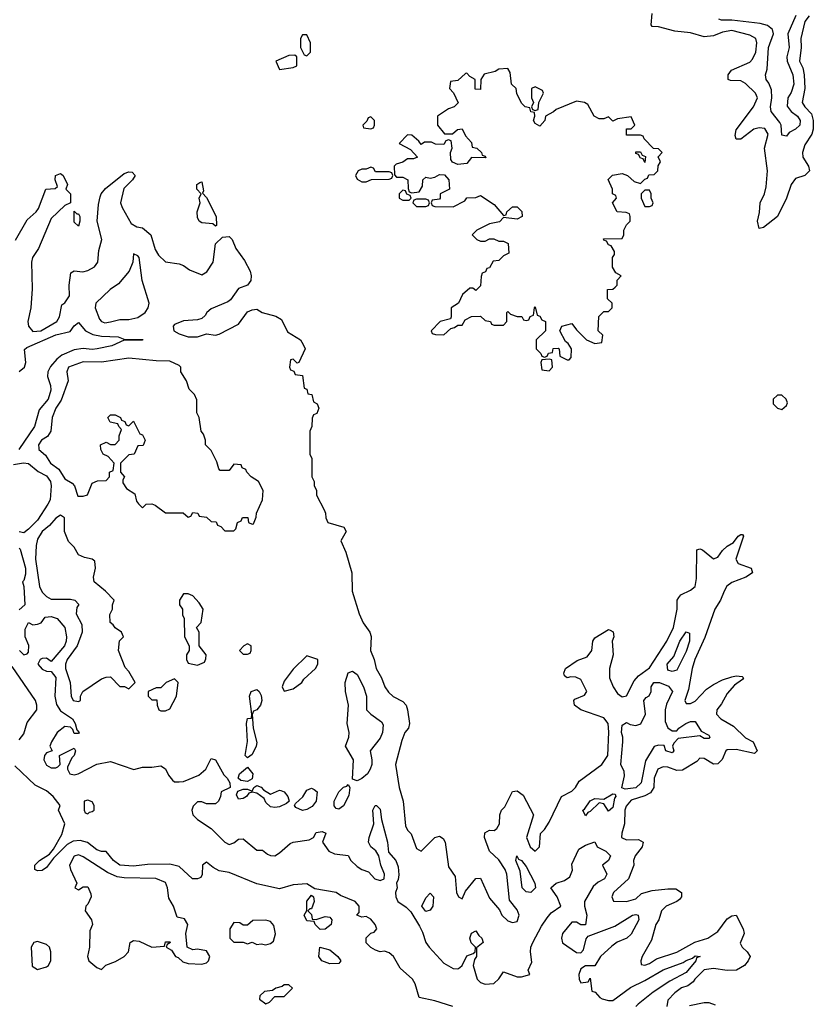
# Model space of a CAD drawing. Header units: inches. Extents: x 2601682 to 2755810, y 449311 to 584050.
# Tile 283 of 505: x 2675112 to 2678587, y 473040 to 477352. Entities that reach past the tile are written whole.
import ezdxf

# ---------------------------------------------------------------- set-up
doc = ezdxf.new("R2010")
doc.units = ezdxf.units.IN
doc.header["$MEASUREMENT"] = 0
doc.layers.add('C6477', color=7, linetype='Continuous')

msp = doc.modelspace()

# ---------------------------------------------------------------- linework, layer by layer
at = {"layer": 'C6477', "color": 2}
for points, elevation in [([(2678570, 477369.3), (2678550, 477344), (2678532.7, 477270), (2678534.9, 477230), (2678527.4, 477170), (2678541.3, 477141.3), (2678547.2, 477110), (2678550.6, 477050), (2678539.3, 476990), (2678550.6, 476970), (2678579.1, 476939.1), (2678587.4, 476910), (2678587.3, 476872.7), (2678581.6, 476850), (2678550, 476804), (2678540.5, 476770), (2678542, 476750), (2678566.8, 476710), (2678570.8, 476690), (2678550.6, 476669.4), (2678510, 476656), (2678490.6, 476630), (2678470.5, 476570), (2678430.4, 476489.6), (2678370, 476442), (2678350, 476438), (2678342.7, 476470), (2678352, 476508), (2678354.5, 476550), (2678374, 476590), (2678380.5, 476619.5), (2678386.3, 476690), (2678374, 476790), (2678389.5, 476850), (2678374.9, 476874.9), (2678350, 476878.7), (2678327.2, 476872.8), (2678270, 476829.4), (2678249.3, 476829.3), (2678244.8, 476844.8), (2678249.6, 476870), (2678325.6, 476970), (2678343.7, 477010), (2678334, 477030), (2678290, 477072.3), (2678270, 477084.5), (2678225.1, 477085.1), (2678215.3, 477090), (2678214, 477110), (2678229.7, 477130.3), (2678310, 477166.4), (2678321.5, 477178.6), (2678335.4, 477210), (2678340.5, 477250), (2678335.1, 477270), (2678310, 477284.2), (2678230, 477305.1), (2678190, 477296.9), (2678150, 477282), (2678110, 477276.9), (2678050, 477294), (2677981.1, 477301.1), (2677910, 477320.9), (2677882, 477322), (2677878, 477330), (2677881.5, 477378.5)], 6), ([(2678510.3, 477370), (2678476.4, 477290), (2678481.7, 477230), (2678471.7, 477190), (2678473.1, 477170), (2678497.3, 477110), (2678501.5, 477070), (2678490, 477032.7), (2678476.5, 477010), (2678473.5, 476973.5), (2678490.2, 476950.2), (2678518, 476930), (2678530.3, 476910), (2678527.7, 476890), (2678510, 476872.3), (2678482.4, 476857.6), (2678470, 476842), (2678450, 476846), (2678446, 476890), (2678441.1, 476901.1), (2678402.7, 476950), (2678399.5, 476970), (2678405.7, 477010), (2678404.1, 477044.1), (2678393.3, 477073.3), (2678380.9, 477090), (2678378.4, 477110), (2678385.1, 477134.9), (2678391.6, 477230), (2678413.2, 477290), (2678409.3, 477309.3), (2678386.6, 477326.6), (2678355.1, 477335.1), (2678230.3, 477349.7), (2678186, 477350), (2678173.6, 477353.6)], 2), ([(2675093.4, 476386.6), (2675145.1, 476474.9), (2675184, 476510), (2675194.5, 476525.5), (2675226, 476610), (2675267.3, 476612.7), (2675278, 476622), (2675268, 476650), (2675268.7, 476670), (2675290, 476678), (2675302, 476670), (2675322, 476630), (2675314, 476610), (2675334, 476590), (2675334, 476550), (2675310, 476538), (2675250, 476482), (2675194, 476350), (2675168, 476310), (2675163.8, 476290), (2675167, 476173), (2675160.3, 476090), (2675147.2, 476030), (2675150.5, 476010), (2675170, 475986.7), (2675204, 475990), (2675275.1, 476030), (2675286, 476050), (2675297.2, 476102.8), (2675310, 476111.3), (2675330, 476142), (2675329, 476190), (2675336.4, 476243.6), (2675350, 476252), (2675387.9, 476247.9), (2675410, 476253), (2675439.5, 476270), (2675453.6, 476290), (2675458.9, 476341.1), (2675471.5, 476390), (2675451.8, 476470), (2675457, 476543), (2675464.1, 476575.9), (2675469.2, 476590), (2675487.5, 476612.5), (2675570, 476679.1), (2675590, 476686), (2675604.7, 476684.7), (2675618, 476670), (2675606, 476650), (2675567.7, 476612.3), (2675554, 476550), (2675560.7, 476530), (2675599.6, 476459.6), (2675625.4, 476445.4), (2675650, 476441), (2675686, 476410), (2675704.9, 476344.9), (2675720.5, 476320.5), (2675750, 476291), (2675810, 476282.8), (2675830, 476274.8), (2675855.9, 476255.9), (2675910, 476234.8), (2675932.1, 476247.9), (2675959.3, 476290), (2675969.1, 476370.9), (2676000.4, 476399.6), (2676030, 476402), (2676042, 476390), (2676058, 476350), (2676096.8, 476296.8), (2676121, 476250), (2676126, 476230), (2676124.7, 476210), (2676110, 476188.7), (2676070, 476175.3), (2676035.2, 476124.8), (2676023.4, 476116.6), (2675950, 476085.2), (2675931, 476070), (2675924, 476056), (2675910, 476044), (2675890, 476038), (2675830, 476033.6), (2675790, 476017.2), (2675784, 476010), (2675787.3, 475990), (2675810, 475976.3), (2675850, 475962.4), (2675890, 475963), (2675930, 475976), (2675970, 475970.8), (2675985.6, 475974.4), (2676070, 476018), (2676110, 476072), (2676130, 476082), (2676150, 476084.7), (2676174, 476070), (2676233.7, 476053.7), (2676258.8, 476038.8), (2676285.4, 475985.4), (2676342, 475950), (2676354, 475930), (2676362, 475910), (2676334, 475850), (2676327.3, 475847.3), (2676310, 475866), (2676298, 475862), (2676294, 475830), (2676298, 475818), (2676312.7, 475812.7), (2676318, 475798), (2676350, 475794), (2676358, 475738), (2676370, 475734), (2676374, 475714), (2676392, 475710), (2676398, 475678), (2676414, 475670), (2676422, 475650), (2676412.7, 475627.3), (2676398, 475622), (2676392.7, 475607.3), (2676392, 475570), (2676382, 475550), (2676382, 475450), (2676392, 475430), (2676392, 475350), (2676402, 475330), (2676402, 475310), (2676411.6, 475291.6), (2676412, 475270), (2676445.4, 475205.4), (2676451.1, 475191.1), (2676452, 475170), (2676462, 475150), (2676532, 475130), (2676542, 475110), (2676518, 475070), (2676540.7, 475020.7), (2676566.8, 474930), (2676568, 474850), (2676599.1, 474750), (2676616, 474710), (2676644.7, 474670), (2676650.9, 474650.9), (2676647.7, 474590), (2676664.9, 474550), (2676673.4, 474510), (2676696.3, 474470), (2676710.7, 474430), (2676726.6, 474406.6), (2676748, 474388), (2676790, 474366.8), (2676804, 474350), (2676810.6, 474330), (2676818.8, 474270), (2676814.8, 474250), (2676798.8, 474230), (2676785.4, 474194.6), (2676757.3, 474090), (2676774, 473990), (2676790.6, 473930), (2676801.4, 473821.4), (2676810, 473802), (2676826, 473786), (2676850, 473722), (2676870, 473711.3), (2676930, 473771), (2676950, 473776), (2676966.8, 473766.8), (2676974.8, 473750), (2676990, 473642), (2677019.6, 473599.6), (2677024.7, 473530), (2677034, 473510), (2677050, 473502), (2677064, 473536), (2677108.9, 473591.1), (2677130, 473592), (2677170, 473504.7), (2677213.4, 473453.4), (2677222.8, 473430), (2677250, 473406), (2677270, 473398), (2677290, 473402), (2677299.3, 473430), (2677290, 473454), (2677256.5, 473496.5), (2677245.2, 473610), (2677238, 473630), (2677210, 473673.2), (2677168.7, 473710), (2677148, 473770), (2677148.4, 473791.6), (2677170, 473802), (2677190, 473801), (2677202, 473810), (2677212.7, 473830), (2677214, 473870), (2677222, 473890), (2677235.9, 473904.1), (2677270, 473971.3), (2677290, 473974.8), (2677316.5, 473956.5), (2677362, 473870), (2677331, 473770), (2677347.3, 473730), (2677370, 473711.3), (2677388.7, 473730), (2677392.5, 473787.5), (2677410, 473806), (2677430, 473838), (2677485.2, 473950), (2677530, 473974), (2677546, 473990), (2677562.7, 474017.3), (2677660.9, 474090), (2677687.8, 474130), (2677692.2, 474232.2), (2677689.6, 474270), (2677670, 474294), (2677569.7, 474329.7), (2677542, 474350), (2677539, 474370), (2677543.7, 474376.3), (2677585.6, 474394.4), (2677596, 474410), (2677570, 474462.7), (2677546.8, 474473.2), (2677526, 474474), (2677509.1, 474469.1), (2677498, 474478), (2677495.3, 474490), (2677502, 474510), (2677553.8, 474546.2), (2677597.6, 474562.4), (2677617, 474590), (2677621.2, 474630), (2677630, 474644.7), (2677690, 474681), (2677698, 474678), (2677710.6, 474670.6), (2677714, 474650), (2677707.3, 474630), (2677710.5, 474570), (2677694.4, 474510), (2677694.4, 474470), (2677710.4, 474430), (2677730, 474400.5), (2677750, 474386.4), (2677770, 474390.7), (2677803.3, 474456.7), (2677821.2, 474478.8), (2677870, 474513.4), (2677945.6, 474630), (2677975.1, 474690), (2677991.3, 474770), (2677991.8, 474810), (2677998, 474822), (2678007, 474833), (2678050, 474853), (2678069.6, 474870.4), (2678075.6, 474904.4), (2678078, 475030), (2678090, 475034), (2678102, 475030), (2678150, 474990.8), (2678170, 474998.8), (2678190, 475026.8), (2678210, 475046.8), (2678237.5, 475062.5), (2678258, 475090), (2678270, 475098), (2678276.9, 475096.9), (2678282, 475090), (2678247.7, 474990), (2678258, 474970), (2678316, 474950), (2678321, 474930), (2678292, 474910), (2678230, 474887), (2678209, 474871), (2678197.1, 474850), (2678180.4, 474810), (2678156.4, 474770), (2678112.9, 474647.1), (2678068.9, 474550), (2678056.5, 474510), (2678041.4, 474418.6), (2678024.9, 474370), (2678030, 474358), (2678050, 474357.3), (2678070, 474368.2), (2678119.7, 474420.3), (2678150, 474440.4), (2678190, 474460.5), (2678230, 474474), (2678250, 474478.8), (2678275.3, 474475.3), (2678282, 474470), (2678276.9, 474463.1), (2678242.5, 474437.5), (2678210, 474401.2), (2678184.7, 474355.3), (2678164.9, 474330), (2678163, 474310), (2678182.8, 474290), (2678238, 474258), (2678290, 474206.8), (2678324.7, 474190), (2678342, 474150), (2678330, 474138), (2678250, 474156.2), (2678210, 474154.5), (2678204, 474150), (2678188.4, 474111.6), (2678170, 474092.7), (2678150, 474092.3), (2678110, 474117.2), (2678090, 474118), (2678077.1, 474102.9), (2678014.3, 474065.7), (2677990, 474064.2), (2677950, 474078.9), (2677930, 474080.5), (2677906.7, 474070), (2677890.4, 474030), (2677888.8, 473990), (2677874.5, 473965.5), (2677850, 473952.4), (2677790, 473934), (2677768.3, 473908.3), (2677761.7, 473890), (2677761.1, 473830), (2677748.7, 473790), (2677747.7, 473770), (2677770, 473760.4), (2677821.6, 473761.6), (2677842.8, 473750), (2677837.3, 473730), (2677808, 473690), (2677800.7, 473670), (2677801, 473650), (2677778.8, 473590), (2677712, 473530), (2677704.7, 473510), (2677712, 473492), (2677770, 473490.8), (2677810, 473502), (2677834.9, 473525.1), (2677881.7, 473538.3), (2677950, 473546.4), (2677985.8, 473545.8), (2678010.8, 473530), (2678010.6, 473510), (2678001.1, 473498.9), (2677990.4, 473489.6), (2677942.8, 473470), (2677923, 473450), (2677910.7, 473410), (2677897.3, 473390), (2677878.5, 473321.5), (2677838, 473250), (2677832, 473230), (2677834, 473214), (2677850, 473212), (2677870, 473218.8), (2677900.5, 473239.5), (2677990, 473268.7), (2678068.4, 473311.6), (2678125.2, 473330), (2678170, 473359.1), (2678210, 473414), (2678230, 473426.8), (2678250, 473430.8), (2678280.7, 473370), (2678284.9, 473350), (2678267.5, 473307.5), (2678276, 473290), (2678298, 473270), (2678310.8, 473250), (2678302.8, 473230), (2678286.8, 473210), (2678250.4, 473189.6), (2678210, 473187.8), (2678150, 473196.9), (2678110, 473191.2), (2678068.2, 473150), (2678062, 473138), (2678038.4, 473121.6), (2678010, 473111.6), (2677981, 473090), (2677950, 473058), (2677946, 473030)], 6), ([(2675110, 475811), (2675132.7, 475830), (2675139.5, 475850), (2675132.9, 475907.1), (2675142.9, 475917.1), (2675270, 475972.4), (2675332.8, 475987.2), (2675350, 476011.3), (2675370, 476026), (2675400.7, 475990), (2675433, 475973), (2675470, 475966), (2675543.6, 475963.6), (2675572, 475952), (2675651.6, 475951.6), (2675650, 475948.7), (2675570, 475949), (2675515.6, 475924.4), (2675452, 475910), (2675430, 475907.2), (2675390, 475911.5), (2675350, 475906), (2675297.1, 475882.9), (2675275.1, 475864.9), (2675247.1, 475832.9), (2675234.9, 475810), (2675233.7, 475790), (2675246.7, 475750), (2675248.5, 475730), (2675237.4, 475690), (2675197.1, 475642.9), (2675177.1, 475570), (2675108.2, 475470)], 2), ([(2675084.7, 475404.7), (2675129.4, 475410.6), (2675150, 475407.7), (2675192.8, 475372.8), (2675230, 475353.7), (2675246.7, 475330), (2675250.3, 475310), (2675244.9, 475250), (2675235.3, 475230), (2675190, 475160.7), (2675150, 475120.7), (2675130, 475105.2), (2675110, 475108.7)], 2), ([(2675110, 475038), (2675113.4, 475033.4), (2675137.4, 474950), (2675136.9, 474923.1), (2675130, 474895.3), (2675124.7, 474890), (2675130.4, 474870), (2675134, 474790), (2675110, 474768)], 2), ([(2675110.8, 474590), (2675130, 474570.8), (2675144.7, 474575.3), (2675150, 474582), (2675151.9, 474611.9), (2675135.3, 474650), (2675136.4, 474683.6), (2675150, 474712), (2675170, 474702), (2675190, 474704.7), (2675206, 474710), (2675224, 474736), (2675250, 474738.8), (2675276, 474730), (2675310, 474690.8), (2675316.4, 474650), (2675315.3, 474630), (2675307.7, 474610), (2675250, 474542), (2675230, 474555.3), (2675210, 474554), (2675202, 474550), (2675191.3, 474530), (2675210, 474507.3), (2675230, 474498.8), (2675250, 474498), (2675270, 474470.8), (2675265.8, 474390), (2675273.2, 474353.2), (2675290, 474324.9), (2675342.8, 474290), (2675354.8, 474270), (2675362, 474242), (2675372, 474230), (2675370, 474226), (2675350, 474226), (2675344, 474244), (2675334, 474254), (2675310, 474257.2), (2675276, 474230), (2675251, 474190), (2675244.7, 474170), (2675254, 474150), (2675230, 474142), (2675221, 474130), (2675218, 474110), (2675230, 474086.7), (2675250, 474075.8), (2675270, 474075.5), (2675279.7, 474080.3), (2675289.3, 474090), (2675286, 474130), (2675350, 474162), (2675356, 474150), (2675351, 474130), (2675340.7, 474119.3), (2675321.4, 474078.6), (2675320.7, 474070), (2675331.3, 474050), (2675350, 474044.9), (2675368.7, 474050), (2675450, 474091), (2675510, 474102.8), (2675611.8, 474068.2), (2675650, 474079.1), (2675690, 474078), (2675730, 474084), (2675750, 474070.8), (2675763, 474043), (2675781.1, 474021.1), (2675790, 474014.8), (2675810, 474014), (2675830, 474016.3), (2675896.9, 474043.1), (2675927, 474070), (2675950, 474116), (2675970, 474110.8), (2676005.5, 474045.5), (2676021, 474030), (2676032, 474010), (2676034, 473990), (2675994, 473970), (2675992, 473950), (2675982, 473930), (2675970, 473918), (2675930, 473918), (2675910, 473926), (2675890, 473926), (2675871.6, 473908.4), (2675866, 473890), (2675870.8, 473870), (2675890.8, 473850), (2675950.3, 473810.4), (2676010, 473750.7), (2676030, 473740.5), (2676050, 473747.3), (2676070, 473762.8), (2676090, 473764), (2676150, 473714.8), (2676174.8, 473714.8), (2676196.9, 473696.9), (2676211, 473691), (2676230, 473690.8), (2676250, 473702.8), (2676295.9, 473744.1), (2676310, 473750.7), (2676380.2, 473759.8), (2676398, 473770), (2676410, 473792), (2676436.9, 473796.9), (2676452, 473790), (2676438, 473750), (2676466, 473710), (2676490, 473698.8), (2676550, 473692), (2676562.8, 473670), (2676590, 473644), (2676610, 473630.7), (2676639.9, 473619.9), (2676667.3, 473590), (2676690, 473582), (2676708.7, 473590), (2676709, 473610), (2676693.2, 473650), (2676685.2, 473690), (2676672.1, 473712.1), (2676649, 473730), (2676639.3, 473750), (2676642, 473770), (2676662.7, 473830), (2676658, 473890), (2676669.3, 473910.7), (2676674, 473910), (2676690, 473894), (2676696, 473850), (2676722, 473750), (2676726.8, 473706.8), (2676758.8, 473670), (2676770, 473642), (2676772.8, 473607.2), (2676770, 473586), (2676762, 473570), (2676764.7, 473550), (2676758, 473530), (2676758.8, 473510), (2676768.2, 473490), (2676804.7, 473464.7), (2676824.4, 473444.4), (2676862.9, 473382.9), (2676876.5, 473356.5), (2676890, 473310.8), (2676904.9, 473290), (2676970, 473220.5), (2677010, 473196.3), (2677030, 473194.8), (2677039.5, 473200.5), (2677049, 473210), (2677070, 473252), (2677098, 473262), (2677106, 473270), (2677108, 473290), (2677089.2, 473309.2), (2677084, 473330), (2677090, 473351.3), (2677110, 473362), (2677122, 473342), (2677136, 473330), (2677142, 473310), (2677112.7, 473287.3), (2677112, 473250), (2677103.6, 473236.4), (2677098, 473210), (2677116, 473150), (2677130, 473136), (2677150, 473128.2), (2677188.9, 473131.1), (2677210, 473152), (2677230, 473182), (2677290, 473161), (2677310, 473161), (2677346, 473170), (2677339, 473190), (2677355.1, 473224.9), (2677349.5, 473270), (2677351.1, 473290), (2677359.7, 473310), (2677397.8, 473382.2), (2677422, 473418), (2677439.6, 473440.4), (2677482, 473470), (2677465.2, 473510), (2677438, 473550), (2677462, 473570), (2677498, 473582), (2677521.2, 473598.8), (2677532.9, 473627.1), (2677530, 473654), (2677560.7, 473719.3), (2677590, 473737.3), (2677630, 473751), (2677641, 473730), (2677678.8, 473710), (2677699.1, 473690), (2677690.3, 473669.7), (2677664.7, 473650), (2677682.8, 473610), (2677673.4, 473590), (2677644.7, 473575.3), (2677624.1, 473555.9), (2677584.7, 473490), (2677584.7, 473470), (2677596.3, 473430), (2677590, 473388), (2677570, 473388), (2677550, 473399), (2677530, 473399), (2677488.5, 473350), (2677484.4, 473330), (2677488.8, 473308.8), (2677550, 473267.3), (2677570, 473266), (2677581.2, 473278.8), (2677592.7, 473327.3), (2677600.9, 473339.1), (2677718, 473382), (2677795.3, 473430), (2677810, 473433.7), (2677821, 473430), (2677823, 473410), (2677790, 473347), (2677770.6, 473330), (2677727.9, 473312.1), (2677705.5, 473294.5), (2677654.8, 473250), (2677630, 473208), (2677590, 473208), (2677570, 473195.3), (2677561, 473170), (2677562, 473150), (2677570, 473134), (2677602, 473138), (2677610, 473154), (2677618, 473098), (2677632.7, 473092.7), (2677652, 473070), (2677663.5, 473063.5), (2677690, 473056), (2677710, 473056), (2677786.3, 473113.7), (2677850, 473144.4), (2677930, 473191.6), (2678017.6, 473222.4), (2678030, 473231.7), (2678058.4, 473241.6), (2678070, 473252.7), (2678092, 473250), (2678076, 473244), (2678073.4, 473230), (2678030, 473178.7), (2677958.9, 473141.1), (2677886.4, 473093.6), (2677819.9, 473040.1), (2677810.8, 473030)], 2), ([(2675110, 474198), (2675130, 474224.9), (2675145.3, 474274.7), (2675187.6, 474330), (2675187.6, 474350), (2675181.6, 474370), (2675078.8, 474518.8)], 2), ([(2677009.4, 473030), (2676930, 473055.1), (2676862, 473070), (2676843.7, 473130), (2676831.6, 473150), (2676778.9, 473198.9), (2676749.2, 473250), (2676730, 473266), (2676710, 473273.2), (2676690, 473269.2), (2676670, 473277.2), (2676649.4, 473289.4), (2676629.4, 473309.4), (2676630, 473331.3), (2676650, 473351), (2676664, 473356), (2676675.3, 473370), (2676669, 473390), (2676650, 473413.2), (2676630, 473424), (2676610, 473422), (2676588, 473430), (2676598, 473442), (2676598, 473470), (2676581.2, 473490), (2676516.5, 473516.5), (2676498, 473530), (2676405.2, 473545.2), (2676370, 473567), (2676310, 473563.5), (2676250, 473545.7), (2676150, 473567.3), (2676030, 473616.9), (2675985.2, 473625.2), (2675958.6, 473638.6), (2675930, 473662), (2675912, 473650), (2675911.3, 473608.7), (2675904.7, 473595.3), (2675890.6, 473589.4), (2675869, 473590), (2675810, 473643.7), (2675770, 473653.2), (2675671.6, 473651.6), (2675610, 473645.1), (2675550, 473649.7), (2675522.7, 473670), (2675490, 473709.2), (2675470.6, 473709.4), (2675450, 473716), (2675408.3, 473748.3), (2675377.1, 473757.1), (2675345.5, 473754.5), (2675319.9, 473740.1), (2675259.8, 473680.2), (2675230, 473639.3), (2675210, 473626), (2675190, 473624), (2675178, 473630), (2675179, 473650), (2675199, 473670), (2675242, 473698), (2675260.1, 473719.9), (2675296.6, 473783.4), (2675309.2, 473830), (2675282, 473890), (2675288.7, 473910), (2675258, 473950), (2675230, 473975.6), (2675180.4, 474000.4), (2675090, 474084)], 2), ([(2678045.2, 473034.8), (2678110, 473047.7), (2678130, 473047.7), (2678157.3, 473037.3)], 6)]:
    msp.add_lwpolyline(points, dxfattribs=dict(at, elevation=elevation))
for points, elevation in [([(2676370, 477286), (2676350, 477286), (2676342, 477270), (2676342, 477230), (2676358, 477198), (2676370, 477194), (2676386, 477210), (2676386, 477250)], 10), ([(2676316.4, 477196.4), (2676290, 477195.3), (2676234, 477170), (2676250, 477134), (2676310, 477142), (2676326, 477150), (2676326, 477190)], 10), ([(2677250, 477138), (2677210, 477135.3), (2677194.8, 477125.2), (2677146, 477114), (2677132, 477090), (2677130, 477046), (2677107.3, 477047.3), (2677106, 477090), (2677083.1, 477103.1), (2677070, 477118), (2677063.6, 477116.4), (2677030, 477086), (2676998, 477082), (2676994, 477050), (2677011.6, 477031.6), (2677031.6, 476988.4), (2677014, 476970), (2676990, 476962), (2676942, 476930), (2676942, 476890), (2676972.7, 476852.7), (2677007.3, 476852.7), (2677028.7, 476871.3), (2677050, 476874), (2677063.6, 476843.6), (2677090, 476814), (2677094, 476794), (2677114, 476790), (2677134, 476770), (2677138, 476758), (2677150, 476754), (2677152.7, 476747.3), (2677090, 476748), (2677070, 476722), (2677030, 476718), (2677008, 476728), (2677000.4, 476740.4), (2676998, 476770), (2677006, 476790), (2677002, 476822), (2676990, 476826), (2676978, 476822), (2676970, 476806), (2676932.7, 476807.3), (2676915.3, 476815.3), (2676884.7, 476815.3), (2676870, 476806), (2676860.4, 476820.4), (2676830, 476846), (2676810, 476848), (2676774, 476810), (2676823.6, 476783.6), (2676854, 476750), (2676836.9, 476743.1), (2676810, 476742), (2676790, 476728.7), (2676761, 476719), (2676752, 476710), (2676752.7, 476672.7), (2676762, 476662), (2676790, 476662), (2676811.1, 476651.1), (2676812.7, 476612.7), (2676818, 476598), (2676830, 476594), (2676862, 476598), (2676876.4, 476623.6), (2676878, 476650), (2676890, 476662), (2676910, 476658), (2676930, 476662), (2676950, 476674), (2676972.7, 476672.7), (2676992, 476650), (2676994, 476610), (2676954, 476590), (2676954, 476570), (2676950, 476566), (2676918, 476562), (2676914, 476550), (2676918, 476538), (2676930, 476534), (2677010, 476532), (2677062, 476558), (2677070, 476572), (2677110, 476574), (2677130, 476582), (2677190, 476542), (2677230, 476494), (2677242, 476498), (2677246, 476510), (2677270, 476532), (2677290, 476532), (2677311.6, 476511.6), (2677312, 476490), (2677290, 476478), (2677230, 476486), (2677212.7, 476467.3), (2677170, 476458), (2677114, 476430), (2677094, 476410), (2677114, 476390), (2677130, 476382), (2677150, 476382), (2677170, 476392), (2677188.4, 476391.6), (2677210, 476382), (2677230, 476382), (2677251.6, 476371.6), (2677254, 476330), (2677230, 476318), (2677210, 476298), (2677185.4, 476294.6), (2677170, 476266), (2677158, 476262), (2677152, 476248), (2677138, 476242), (2677132.7, 476227.3), (2677130, 476186), (2677110, 476166), (2677096.4, 476176.4), (2677083.6, 476176.4), (2677051.6, 476148.4), (2677034, 476110), (2677002, 476090), (2677002, 476050), (2676998, 476042), (2676954, 476030), (2676914, 475990), (2676918, 475978), (2676932.7, 475972.7), (2676970, 475972), (2677000.4, 475999.6), (2677016.4, 476003.6), (2677030, 476014), (2677050, 476014), (2677063.1, 476036.9), (2677090, 476052), (2677130, 476054), (2677150, 476034), (2677174, 476030), (2677178, 476018), (2677190, 476014), (2677230, 476014), (2677246, 476030), (2677246, 476070), (2677250, 476074), (2677262, 476062), (2677290, 476052), (2677311.6, 476051.6), (2677318, 476038), (2677330, 476034), (2677342, 476038), (2677348, 476052), (2677362, 476058), (2677366, 476090), (2677370, 476094), (2677378, 476058), (2677390, 476054), (2677398, 476038), (2677414, 476030), (2677414, 475990), (2677374, 475950), (2677374, 475910), (2677394, 475890), (2677398, 475878), (2677410, 475874), (2677422, 475878), (2677428.4, 475891.6), (2677446, 475894), (2677448.7, 475911.3), (2677470, 475914), (2677474, 475910), (2677478, 475878), (2677510, 475862), (2677518, 475862), (2677527.3, 475872.7), (2677528, 475910), (2677514.6, 475934.6), (2677502, 475942), (2677478, 475990), (2677486, 476010), (2677530, 476022), (2677550, 475994), (2677594, 475950), (2677630, 475934), (2677662, 475938), (2677666, 475970), (2677646, 475990), (2677648.4, 476051.6), (2677670, 476074), (2677690, 476074), (2677706, 476090), (2677706, 476110), (2677686, 476130), (2677686, 476170), (2677710, 476172), (2677719, 476181), (2677728, 476190), (2677728.4, 476211.6), (2677746, 476230), (2677723.1, 476243.1), (2677708.4, 476268.4), (2677708, 476310), (2677716.4, 476323.6), (2677716.4, 476336.4), (2677702, 476362), (2677690, 476366), (2677682, 476382), (2677670, 476386), (2677668, 476392), (2677750, 476394), (2677758, 476410), (2677758, 476430), (2677770, 476454), (2677786, 476470), (2677786, 476490), (2677782, 476502), (2677767.3, 476507.3), (2677728, 476510), (2677708.7, 476550), (2677726, 476570), (2677722, 476582), (2677708, 476590), (2677708, 476610), (2677688.4, 476651.6), (2677708.4, 476671.6), (2677750, 476678), (2677774, 476670), (2677803.6, 476643.6), (2677830, 476634), (2677850, 476654), (2677862, 476658), (2677867.3, 476672.7), (2677890, 476674), (2677906, 476690), (2677908.4, 476711.6), (2677918, 476730), (2677908, 476752), (2677926, 476770), (2677910, 476786), (2677887.3, 476787.3), (2677846, 476830), (2677842, 476842), (2677830, 476846), (2677770, 476846), (2677770, 476874), (2677790, 476874), (2677806, 476890), (2677790, 476926), (2677730, 476918), (2677710, 476908), (2677690, 476926), (2677670, 476918), (2677650, 476918), (2677628, 476930), (2677600.4, 476980.4), (2677586, 476990), (2677550, 476995.3), (2677461, 476959), (2677450, 476948), (2677414, 476930), (2677412, 476910), (2677390, 476886), (2677370, 476898), (2677362, 476910), (2677368, 476930), (2677366, 476946), (2677350, 476948), (2677346, 476966), (2677326, 476970), (2677310, 476986), (2677288.4, 477028.4), (2677286, 477050), (2677266, 477070), (2677260.4, 477120.4)], 10), ([(2677370, 477058), (2677354, 477050), (2677354, 477010), (2677362, 476990), (2677354, 476970), (2677358, 476958), (2677370, 476954), (2677382, 476958), (2677386, 476990), (2677406, 477030), (2677402, 477042)], 10), ([(2676650, 476926), (2676638, 476922), (2676632.7, 476907.3), (2676614, 476890), (2676618, 476878), (2676650, 476874), (2676662, 476878), (2676666, 476890), (2676666, 476910)], 10), ([(2677850, 476726), (2677842, 476742), (2677830, 476746), (2677822, 476762), (2677810, 476766), (2677810, 476774), (2677830, 476774), (2677838, 476758), (2677852.7, 476752.7)], 10), ([(2676650, 476706), (2676630, 476698), (2676610, 476698), (2676594, 476690), (2676582, 476670), (2676590, 476654), (2676610, 476642), (2676630, 476642), (2676652.7, 476652.7), (2676730, 476654), (2676742, 476658), (2676746, 476670), (2676742, 476682), (2676730, 476686), (2676670, 476686), (2676662, 476702)], 10), ([(2675970, 476448), (2675958, 476458), (2675910, 476462), (2675898, 476470), (2675890, 476486), (2675889, 476510), (2675902, 476550), (2675898, 476570), (2675906, 476590), (2675888, 476610), (2675888, 476630), (2675900.4, 476639.6), (2675910, 476642), (2675916.9, 476603.1), (2675912.7, 476592.7), (2675930, 476574), (2675972, 476490), (2675974, 476450)], 6), ([(2676790, 476606), (2676774, 476590), (2676774, 476570), (2676790, 476562), (2676810, 476562), (2676818, 476562), (2676826, 476570), (2676822, 476582), (2676807.3, 476587.3), (2676802, 476602)], 10), ([(2677870, 476606), (2677850, 476606), (2677834, 476590), (2677834, 476570), (2677850, 476534), (2677870, 476534), (2677882, 476538), (2677886, 476550), (2677878, 476570), (2677878, 476590)], 10), ([(2676890, 476566), (2676850, 476566), (2676838, 476562), (2676834, 476550), (2676850, 476534), (2676890, 476534), (2676902, 476538), (2676906, 476550), (2676902, 476562)], 10), ([(2675362, 476502), (2675370, 476502), (2675374.8, 476490), (2675376, 476470), (2675370, 476448), (2675350, 476466), (2675350, 476514)], 6), ([(2675610, 476326), (2675606.8, 476290), (2675591.3, 476250), (2675545.1, 476194.9), (2675507.7, 476170), (2675444.9, 476110), (2675443, 476090), (2675461.1, 476041.1), (2675470, 476030.7), (2675484.8, 476024.8), (2675510, 476028.8), (2675550, 476039.3), (2675590, 476039.3), (2675630, 476048.5), (2675660.9, 476070), (2675674.5, 476090), (2675679.5, 476110), (2675649, 476210), (2675635.3, 476310), (2675630, 476318)], 6), ([(2675590.6, 475869.4), (2675470, 475851.5), (2675390, 475854), (2675326, 475830), (2675318, 475810), (2675324.9, 475770), (2675294.2, 475685.8), (2675270.7, 475650), (2675254, 475610), (2675248, 475550), (2675233.2, 475526.8), (2675207.7, 475510), (2675194.8, 475490), (2675195.3, 475475.3), (2675196, 475470), (2675224.5, 475444.5), (2675247.3, 475410), (2675283.8, 475383.8), (2675310, 475341), (2675342, 475322), (2675351.3, 475310), (2675366, 475266), (2675390, 475264.7), (2675408.4, 475271.6), (2675430, 475322), (2675452.7, 475332.7), (2675490, 475334), (2675506, 475350), (2675506, 475370), (2675522, 475378), (2675526, 475410), (2675499, 475439), (2675478, 475450), (2675468, 475470), (2675466, 475490), (2675490, 475502), (2675510, 475492), (2675530, 475492), (2675548, 475510), (2675548, 475530), (2675558, 475558), (2675546, 475570), (2675542, 475582), (2675508.7, 475588.7), (2675498, 475610), (2675510, 475622), (2675530, 475622), (2675554, 475610), (2675558, 475598), (2675572.7, 475592.7), (2675578, 475578), (2675590, 475574), (2675610, 475594), (2675638, 475538), (2675650, 475534), (2675662, 475510), (2675652.7, 475487.3), (2675630, 475486), (2675614, 475450), (2675590, 475446), (2675554, 475410), (2675554, 475370), (2675571.3, 475350), (2675563.6, 475336.4), (2675563.6, 475323.6), (2675579.6, 475299.6), (2675616, 475276), (2675623.6, 475243.6), (2675631.6, 475231.6), (2675650, 475214), (2675666, 475230), (2675690, 475231.3), (2675705.4, 475225.4), (2675750, 475192), (2675827.3, 475192.7), (2675850, 475174), (2675862, 475178), (2675870, 475194), (2675891.6, 475191.6), (2675898, 475178), (2675930, 475174), (2675950, 475154), (2675972.7, 475152.7), (2675978, 475138), (2675992.7, 475132.7), (2676010, 475114), (2676050, 475114), (2676058, 475122), (2676066, 475150), (2676082, 475158), (2676088.4, 475171.6), (2676111.6, 475171.6), (2676114, 475150), (2676130, 475142), (2676135.3, 475144.7), (2676147.3, 475172.7), (2676148.4, 475191.6), (2676175.3, 475250), (2676178, 475290), (2676158, 475330), (2676126, 475350), (2676106, 475370), (2676102, 475382), (2676086, 475390), (2676082, 475402), (2676050, 475406), (2676030, 475378), (2675990, 475378), (2675984.7, 475384.7), (2675975.3, 475415.3), (2675950, 475466), (2675926, 475490), (2675926, 475510), (2675916.4, 475536.4), (2675906, 475550), (2675898, 475610), (2675888, 475630), (2675887.3, 475687.3), (2675878, 475710), (2675854.6, 475734.6), (2675842, 475770), (2675818, 475810), (2675818, 475830), (2675810, 475838), (2675770, 475857.2), (2675710, 475858)], 6), ([(2677430, 475866), (2677398, 475862), (2677394, 475850), (2677398, 475818), (2677430, 475814), (2677446, 475830), (2677442, 475862)], 10), ([(2678450, 475708), (2678430, 475708), (2678412, 475690), (2678411.3, 475670), (2678430, 475651.3), (2678450, 475644.7), (2678470, 475662), (2678474.6, 475674.6), (2678468, 475690)], 10), ([(2675290, 475182), (2675270, 475168.7), (2675242.8, 475137.2), (2675210.7, 475110), (2675190, 475077.2), (2675183.7, 475050), (2675181.1, 474990), (2675198.4, 474870), (2675210, 474845.5), (2675230, 474826), (2675250, 474814.9), (2675334.4, 474814.4), (2675354, 474810), (2675371, 474791), (2675362.8, 474777.2), (2675358.8, 474750), (2675384, 474704), (2675384.9, 474670), (2675364.2, 474610), (2675319.5, 474550), (2675312, 474530), (2675312, 474510), (2675333.4, 474450), (2675338, 474390), (2675346, 474370), (2675370, 474366), (2675378, 474370), (2675378, 474390), (2675388, 474410), (2675470, 474464.7), (2675490, 474472), (2675510, 474474), (2675550, 474432), (2675571.1, 474431.1), (2675590, 474422), (2675618, 474450), (2675590, 474498), (2675574.6, 474514.6), (2675544, 474590), (2675548.9, 474631.1), (2675566, 474650), (2675558, 474670), (2675530, 474688), (2675522, 474702), (2675508, 474712), (2675507.3, 474747.3), (2675518, 474770), (2675518, 474790), (2675526, 474810), (2675488, 474850), (2675438, 474890), (2675435.3, 474910), (2675444, 474950), (2675440.4, 474980.4), (2675429.1, 474989.1), (2675396.5, 474996.5), (2675370, 475008.7), (2675350, 475042), (2675326.3, 475066.3), (2675308.7, 475110), (2675308, 475170)], 6), ([(2675850, 474838), (2675830, 474838), (2675811.3, 474810), (2675811.3, 474790), (2675824.7, 474770), (2675825.4, 474745.4), (2675832, 474730), (2675834, 474650), (2675854, 474610), (2675854, 474590), (2675842, 474570), (2675842, 474550), (2675850, 474534), (2675890, 474524.7), (2675922, 474538), (2675927.3, 474552.7), (2675928, 474570), (2675898, 474610), (2675898, 474670), (2675886, 474690), (2675907.3, 474712.7), (2675915.3, 474770), (2675898.6, 474798.6), (2675870, 474828.7)], 6), ([(2677970, 474497.2), (2677950, 474504), (2677947.8, 474530), (2677977.2, 474562.8), (2678003, 474630), (2678031, 474671), (2678044.7, 474664.7), (2678045.5, 474630), (2678030, 474585.2), (2677990, 474504)], 2), ([(2676110, 474618), (2676094, 474610), (2676074, 474590), (2676090, 474574), (2676110, 474574), (2676122, 474578), (2676126, 474590), (2676126, 474610)], 6), ([(2676370, 474566), (2676310, 474508), (2676270, 474455.3), (2676261, 474430), (2676270, 474412), (2676310, 474421), (2676348, 474450), (2676356.4, 474463.6), (2676408, 474510), (2676418, 474530), (2676418, 474550)], 6), ([(2676590, 474019.3), (2676570, 474026), (2676574, 474110), (2676539.5, 474170), (2676554, 474210), (2676555.1, 474230), (2676546.6, 474270), (2676551.6, 474350), (2676538.4, 474410), (2676537, 474450), (2676550, 474491.3), (2676570, 474498.8), (2676590, 474484.7), (2676617.1, 474430), (2676630.4, 474390), (2676630.8, 474330), (2676650.4, 474310.4), (2676696.9, 474276.9), (2676703.8, 474263.8), (2676700.3, 474230), (2676690, 474205.2), (2676647.3, 474150), (2676654, 474110), (2676654, 474090), (2676647.3, 474070), (2676634.8, 474050), (2676610, 474029.4)], 2), ([(2675790, 474466), (2675754, 474450), (2675730, 474426), (2675710, 474426), (2675674, 474410), (2675674, 474390), (2675690, 474374), (2675712.7, 474372.7), (2675714, 474350), (2675722, 474330), (2675730, 474324.7), (2675750, 474324.7), (2675770, 474334), (2675798, 474390), (2675806, 474450)], 6), ([(2677970, 474238), (2677990, 474238), (2677999, 474250), (2678029, 474270), (2678050, 474278), (2678070, 474278.8), (2678096.3, 474236.3), (2678130, 474218), (2678134.8, 474210), (2678130, 474204), (2678110, 474203.7), (2678090, 474215.3), (2677996, 474204), (2677976, 474184), (2677971, 474170), (2677976, 474150), (2677970, 474142), (2677942, 474150), (2677934, 474174), (2677910, 474175.3), (2677891.1, 474168.9), (2677853.2, 474106.8), (2677834, 474010), (2677810, 473988.5), (2677762.9, 473982.9), (2677748.7, 473988.7), (2677761.2, 474041.2), (2677759.3, 474059.3), (2677744, 474090), (2677754, 474190), (2677754, 474210), (2677747.6, 474230), (2677750, 474262), (2677770, 474274), (2677785.2, 474265.2), (2677810, 474260.7), (2677832.3, 474267.7), (2677852.3, 474310), (2677845.2, 474370), (2677856, 474384), (2677869, 474391), (2677878, 474410), (2677878, 474430), (2677889, 474450), (2677914, 474450), (2677953.7, 474433.7), (2677970.4, 474410.4), (2677945.1, 474354.9), (2677939.3, 474330), (2677938.8, 474278.8), (2677950.8, 474250.8)], 2), ([(2676110, 474119), (2676099, 474130), (2676109.6, 474190.4), (2676105.6, 474270), (2676110, 474291.3), (2676127.3, 474292.7), (2676128.7, 474310), (2676118, 474390), (2676126, 474410), (2676150, 474418.8), (2676161, 474410), (2676170, 474392), (2676172.7, 474370), (2676166, 474350), (2676150, 474329.2), (2676136, 474324), (2676130.6, 474309.4), (2676134.9, 474250), (2676150, 474186), (2676147.3, 474170), (2676130, 474134)], 2), ([(2676110, 474015.3), (2676080.4, 474020.4), (2676068.7, 474030), (2676075.3, 474050), (2676110, 474078), (2676133.4, 474050), (2676130, 474028)], 2), ([(2676210, 473961), (2676250, 473977.3), (2676255.9, 473975.9), (2676270, 473970.8), (2676286.8, 473950), (2676292, 473930), (2676281, 473919), (2676250, 473905.2), (2676230, 473901.2), (2676210, 473905.2), (2676190, 473924), (2676182, 473942), (2676150, 473965.2), (2676130, 473969.2), (2676115.3, 473964.7), (2676104.7, 473950), (2676090, 473941.2), (2676070, 473938), (2676062, 473958), (2676067.3, 473972.7), (2676090, 473982), (2676110, 473982), (2676130, 473974), (2676138, 473990), (2676150, 473998), (2676170, 473991), (2676179.8, 473979.8)], 2), ([(2676350, 473889), (2676322, 473902), (2676315.3, 473910), (2676320.2, 473919.8), (2676352, 473948), (2676370, 473978), (2676390, 473986.8), (2676401.4, 473981.4), (2676414.8, 473970), (2676410.6, 473929.4), (2676393, 473907), (2676370, 473893.2)], 2), ([(2676510, 473895.3), (2676498, 473898), (2676488.7, 473908.7), (2676489.2, 473930), (2676509.6, 473970.4), (2676530, 473990.8), (2676544.7, 473995.3), (2676550, 474002), (2676558, 473990), (2676554, 473954), (2676530, 473908.7)], 2), ([(2675410, 473934), (2675394, 473930), (2675394, 473890), (2675398, 473878), (2675410, 473874), (2675418, 473882), (2675430, 473884.7), (2675438, 473890), (2675438, 473910), (2675430, 473926)], 2), ([(2677690, 473886), (2677670, 473918), (2677650, 473922), (2677610, 473884), (2677599.6, 473880.4), (2677590, 473866), (2677578, 473890), (2677585.6, 473894.4), (2677610, 473930.7), (2677630, 473941), (2677670, 473938), (2677710, 473962), (2677719.6, 473959.6), (2677722, 473950), (2677716.9, 473943.1), (2677710, 473902)], 2), ([(2675370, 473694.5), (2675350, 473689), (2675330.8, 473650), (2675334.8, 473630), (2675362, 473570), (2675354, 473550), (2675370, 473542), (2675390, 473554), (2675410, 473554), (2675423.6, 473523.6), (2675424.7, 473510), (2675410, 473478), (2675402, 473470), (2675398, 473450), (2675426, 473410), (2675431, 473390), (2675418.8, 473361.2), (2675417.1, 473290), (2675408.7, 473248.7), (2675414.8, 473230), (2675450, 473201), (2675470, 473192), (2675489.2, 473210.8), (2675531.9, 473228.1), (2675569, 473250), (2675589, 473270), (2675595.3, 473310), (2675610, 473318.8), (2675635.9, 473315.9), (2675690, 473290.8), (2675746, 473294), (2675750, 473314), (2675770, 473314), (2675772, 473310), (2675758, 473302), (2675754, 473290), (2675776.9, 473276.9), (2675794, 473250), (2675805.4, 473245.4), (2675826.4, 473226.4), (2675850, 473218), (2675910, 473216), (2675930, 473221), (2675939, 473230), (2675944, 473250), (2675930, 473274), (2675890, 473282), (2675870, 473278), (2675846, 473290), (2675839, 473350), (2675848, 473390), (2675833.6, 473413.6), (2675802, 473422), (2675785.2, 473470), (2675765.1, 473505.1), (2675759.3, 473550), (2675750, 473573.2), (2675708.5, 473591.5), (2675570, 473593.7), (2675538.5, 473598.5), (2675497, 473617), (2675390, 473686)], 6), ([(2677350, 473529.4), (2677330, 473532), (2677312, 473550), (2677303.1, 473623.1), (2677285.1, 473670), (2677289.4, 473690.6), (2677296.3, 473676.3), (2677310, 473670.5), (2677330, 473644), (2677368, 473570), (2677371.3, 473550)], 2), ([(2676410, 473411.3), (2676450, 473424.7), (2676470, 473421), (2676478.8, 473410), (2676476, 473390), (2676450, 473368.7), (2676428, 473368), (2676406, 473390), (2676402, 473402), (2676370, 473406), (2676358, 473430), (2676369.3, 473450.7), (2676370, 473492), (2676390, 473518), (2676398, 473510), (2676401, 473490), (2676390, 473458), (2676382, 473458), (2676374, 473450), (2676390, 473434), (2676392.7, 473412.7)], 2), ([(2676890, 473446), (2676872.7, 473470), (2676890, 473506.8), (2676910, 473526.8), (2676924, 473510), (2676921.6, 473470), (2676910, 473452.7)], 2), ([(2676190, 473408), (2676132.7, 473407.3), (2676110, 473386), (2676090, 473386), (2676076.4, 473396.4), (2676050, 473398), (2676032, 473370), (2676032, 473330), (2676050, 473312), (2676090, 473312), (2676110, 473304.7), (2676130, 473312), (2676150, 473302), (2676170, 473304.7), (2676190, 473301), (2676210, 473306), (2676223.1, 473316.9), (2676231.8, 473348.2), (2676224.7, 473384.7), (2676210, 473402)], 6), ([(2675190, 473315.3), (2675174, 473310), (2675162, 473290), (2675166.8, 473206.8), (2675190, 473192), (2675230, 473204.7), (2675238, 473210), (2675248.4, 473231.6), (2675248.7, 473270), (2675242, 473290), (2675230, 473302)], 6), ([(2676470, 473217.2), (2676435.3, 473230), (2676422.7, 473250), (2676426, 473290), (2676470, 473278), (2676504.7, 473250), (2676518, 473230), (2676510, 473218)], 2), ([(2676290, 473126), (2676270, 473126), (2676262, 473118), (2676234, 473110), (2676219.6, 473100.4), (2676183.6, 473096.4), (2676163.6, 473076.4), (2676162, 473062), (2676190, 473042), (2676206, 473050), (2676230, 473074), (2676270, 473074), (2676306, 473110)], 6)]:
    msp.add_lwpolyline(points, close=True, dxfattribs=dict(at, elevation=elevation))

doc.saveas('drawing.dxf')
